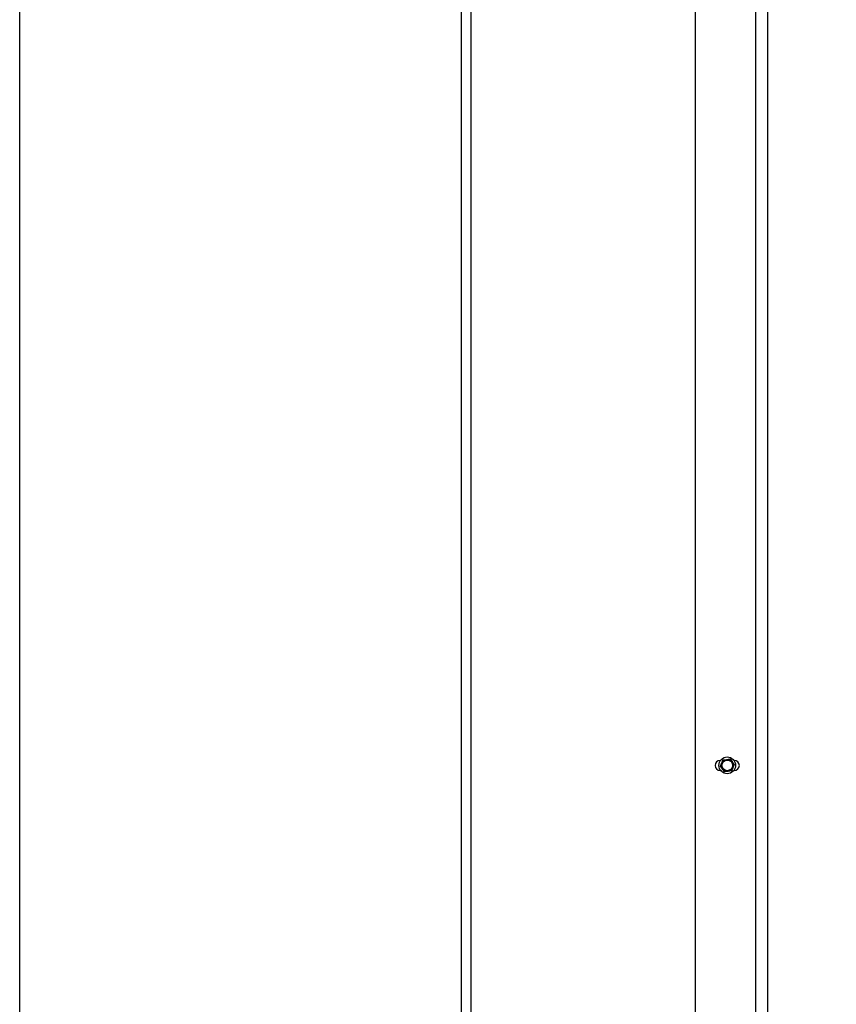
# Model space of a CAD drawing. Header units: inches. Extents: x 170 to 288, y 234 to 248.
# Tile 317 of 480: x 233.621 to 234.466, y 242.242 to 243.261. Entities that reach past the tile are written whole.
import ezdxf

# ---------------------------------------------------------------- set-up
doc = ezdxf.new("R2010")
doc.units = ezdxf.units.IN
doc.header["$LTSCALE"] = 0.25
doc.header["$MEASUREMENT"] = 0
doc.layers.add('ANNOTATIONS', color=1, linetype='Continuous')
doc.layers.add('STANDARD Z GUIDE MOTOR LH', color=7, linetype='Continuous')
doc.styles.add('ARIAL', font='arial.ttf', dxfattribs={"height": 0.09375})
doc.dimstyles.new('STANDARD$0', dxfattribs={"dimtxt": 0.09375, "dimasz": 0.09375, "dimexe": 0.03125, "dimexo": 0.046875, "dimgap": 0.09, "dimtad": 0, "dimtih": 1, "dimtoh": 1, "dimdec": 4, "dimzin": 0, "dimdsep": 46, "dimtxsty": 'ARIAL', "dimcen": 0.09, "dimadec": 0, "dimazin": 0, "dimtfac": 1, "dimtdec": 4, "dimtofl": 0, "dimtmove": 0, "dimatfit": 1, "dimfxl": 1, "dimtolj": 1, "dimtzin": 0, "dimarcsym": 0})

# ---------------------------------------------------------------- blocks, each defined once
blk = doc.blocks.new('*D51')
at = {"layer": 'ANNOTATIONS', "color": 0, "lineweight": -2, "transparency": 16777216}
for p, q in [((234.1246, 244.1438), (235.8396, 244.1438)), ((235.8083, 244.05), (235.8083, 242.2801)), ((235.8083, 240.2332), (235.8083, 242.0031)), ((234.5309, 240.1394), (235.8396, 240.1394))]:
    blk.add_line(p, q, dxfattribs=at)
at = {"layer": 'ANNOTATIONS', "color": 0, "transparency": 16777216}
for points in [[(235.7927, 244.05), (235.8239, 244.05), (235.8083, 244.1438)], [(235.7927, 240.2332), (235.8239, 240.2332), (235.8083, 240.1394)]]:
    blk.add_solid(points, dxfattribs=at)
at = {"layer": 'defpoints', "color": 0, "transparency": 16777216}
for p in [(234.0777, 244.1438), (235.8083, 244.1438), (234.484, 240.1394)]:
    blk.add_point(p, dxfattribs=at)
at = {"layer": 'ANNOTATIONS', "color": 0, "transparency": 16777216, "insert": (235.8083, 242.1416), "char_height": 0.09375, "attachment_point": 5, "style": 'ARIAL'}
blk.add_mtext('\\A1;OPENING HEIGHT', dxfattribs=at)

msp = doc.modelspace()

# ---------------------------------------------------------------- linework, layer by layer
at = {"layer": 'STANDARD Z GUIDE MOTOR LH'}
for p, q in [((233.62082, 240.13944), (233.62082, 245.57528)), ((234.07775, 240.13944), (234.07775, 245.57528)), ((234.08738, 244.18944), (234.08738, 240.13944)), ((234.38191, 243.64778), (234.38191, 242.21778)), ((234.39421, 243.64778), (234.39421, 242.21778)), ((234.31941, 243.58297), (234.31941, 242.21176)), ((234.35543, 242.49615), (234.35766, 242.49331)), ((234.34582, 242.49465), (234.34546, 242.49465)), ((234.35007, 242.48274), (234.34784, 242.48558)), ((234.34828, 242.49511), (234.35186, 242.49563)), ((234.36004, 242.49465), (234.35968, 242.49465)), ((234.34546, 242.48424), (234.34582, 242.48424)), ((234.35721, 242.48377), (234.35364, 242.48326)), ((234.35968, 242.48424), (234.36004, 242.48424))]:
    msp.add_line(p, q, dxfattribs=at)
for radius in [0.00867, 0.00625, 0.00547]:
    msp.add_circle((234.35275, 242.48944), radius, dxfattribs=at)
for centre, start, end in [((234.34546, 242.48944), 90, 270), ((234.36004, 242.48944), 270, 90)]:
    msp.add_arc(centre, 0.00521, start, end, dxfattribs=at)
for points, knots in [([(234.35186, 242.49563), (234.35194, 242.49564), (234.35315, 242.49582), (234.35433, 242.49599), (234.35543, 242.49615)], [0, 0, 0, 0, 0.0702031, 1, 1, 1, 1]), ([(234.34561, 242.48841), (234.34572, 242.48869), (234.34615, 242.48979), (234.34661, 242.49092), (234.34694, 242.49176)], [0, 0, 0, 0, 0.2575413, 1, 1, 1, 1]), ([(234.34784, 242.48558), (234.34778, 242.48565), (234.34703, 242.4866), (234.34629, 242.48754), (234.34561, 242.48841)], [0, 0, 0, 0, 0.070219, 1, 1, 1, 1]), ([(234.34694, 242.49176), (234.34707, 242.49207), (234.34752, 242.4932), (234.34796, 242.49431), (234.34828, 242.49511)], [0, 0, 0, 0, 0.2686457, 1, 1, 1, 1]), ([(234.35855, 242.48712), (234.35821, 242.48628), (234.35776, 242.48515), (234.35732, 242.48406), (234.35721, 242.48377)], [0, 0, 0, 0, 0.7424587, 1, 1, 1, 1]), ([(234.35766, 242.49331), (234.35771, 242.49324), (234.35847, 242.49229), (234.3592, 242.49135), (234.35989, 242.49048)], [0, 0, 0, 0, 0.0702251, 1, 1, 1, 1]), ([(234.35989, 242.49048), (234.35957, 242.48967), (234.35913, 242.48856), (234.35867, 242.48743), (234.35855, 242.48712)], [0, 0, 0, 0, 0.7313938, 1, 1, 1, 1]), ([(234.35364, 242.48326), (234.35356, 242.48325), (234.35235, 242.48307), (234.35117, 242.4829), (234.35007, 242.48274)], [0, 0, 0, 0, 0.07019744, 1, 1, 1, 1])]:
    msp.add_open_spline(points, degree=3, knots=knots, dxfattribs=at)

# ---------------------------------------------------------------- dimensions: what is measured, and where the dimension line sits
at = {"layer": 'ANNOTATIONS'}
dim = msp.add_linear_dim(base=(235.80831, 244.14378), p1=(234.484, 240.13944), p2=(234.07775, 244.14378), angle=90, text='OPENING HEIGHT', dimstyle='STANDARD$0', dxfattribs=at)
dim.commit()
dim.dimension.update_dxf_attribs({"geometry": '*D51', "text_midpoint": (235.80831, 242.14161)})

doc.saveas('drawing.dxf')
